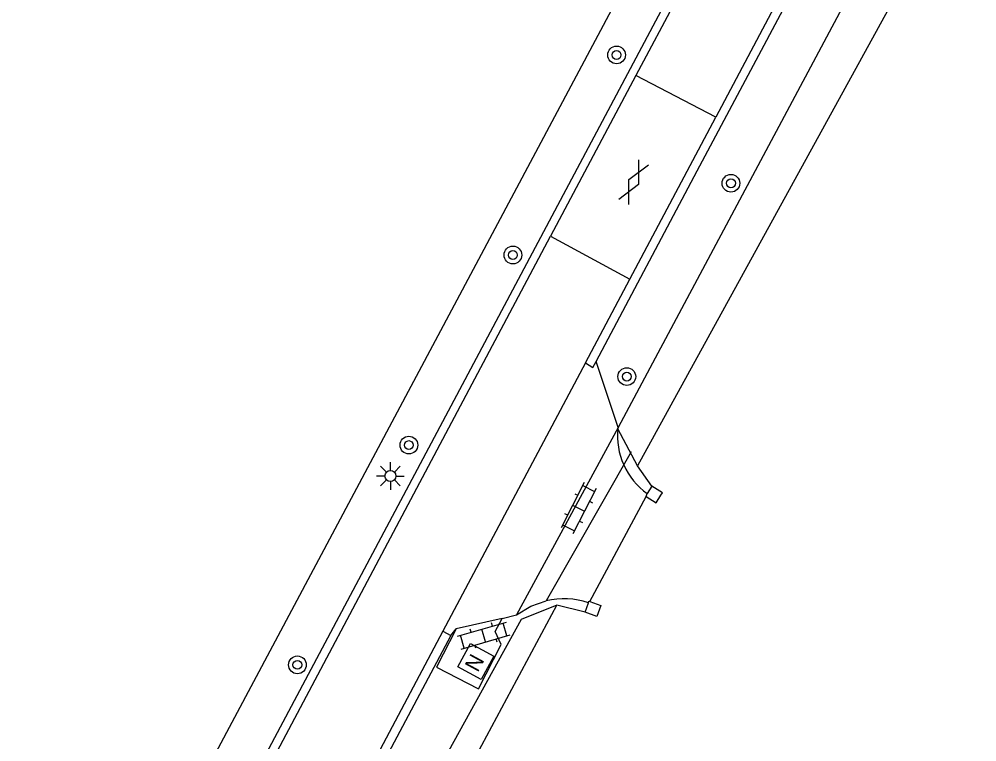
# Model space of a CAD drawing. Extents: x 136000 to 141000, y 400494 to 402006.
# Drawn here: x 137136.9 to 137180.12, y 400777.18 to 400809.81 of the extents above; entities that cross this region are included whole.
import ezdxf

# ---------------------------------------------------------------- set-up
doc = ezdxf.new("R2010")
doc.units = 0
for name, color, linetype in [('gg-afsc-hekwerk', 7, 'Continuous'), ('gg-afsc-muur', 7, 'Continuous'), ('gg-knt-verharding', 7, 'Continuous'), ('gg-kntw-greppel-droge sloot', 7, 'Continuous'), ('gg-kwrk-duiker nz buis', 7, 'Continuous'), ('gt-grn-groengrens', 7, 'Continuous'), ('gt-grn-weggrens', 7, 'Continuous'), ('gt-symb-boom', 7, 'Continuous'), ('gt-symb-gesloten verharding', 7, 'Continuous'), ('gt-symb-klinker verharding', 7, 'Continuous'), ('gt-symb-lichtmast', 7, 'Continuous'), ('gt-symb-nortonput', 7, 'Continuous')]:
    doc.layers.add(name, color=color, linetype=linetype)

# ---------------------------------------------------------------- blocks, each defined once
blk = doc.blocks.new('gt0-LMAST')
at = {"layer": 'gt-symb-lichtmast'}
for p, q in [((-0.182, 0.173), (-0.447, 0.438)), ((-0.005, 0.246), (-0.005, 0.621)), ((0.172, 0.173), (0.437, 0.438)), ((-0.255, -0.004), (-0.63, -0.004)), ((-0.182, -0.181), (-0.447, -0.446)), ((-0.005, -0.254), (-0.005, -0.629)), ((0.437, -0.446), (0.172, -0.181)), ((0.245, -0.004), (0.62, -0.004))]:
    blk.add_line(p, q, dxfattribs=at)
blk.add_circle((-0.005, -0.004), 0.25, dxfattribs=at)
blk = doc.blocks.new('gt0-BOOM')
at = {"layer": 'gt-symb-boom'}
for radius in [0.4, 0.2]:
    blk.add_circle((0, 0), radius, dxfattribs=at)
blk = doc.blocks.new('gt0-NPUT')
at = {"layer": 'gt-symb-nortonput'}
blk.add_lwpolyline([(-0.566, -0.608), (-0.566, 0.592), (0.634, 0.592), (0.634, -0.608)], close=True, dxfattribs=at)
blk.add_text('N', height=0.7, dxfattribs=at).set_placement((-0.221, -0.381))
blk = doc.blocks.new('gt0-KL1')
at = {"layer": 'gt-symb-klinker verharding'}
for p, q in [((-0.5, 0.3), (-0.5, 0.45)), ((0.5, 0.3), (0.5, 0.45)), ((-1.15, 0.3), (1.15, 0.3)), ((-1, -0.3), (-1, 0.3)), ((0, -0.3), (0, 0.3)), ((1, -0.3), (1, 0.3)), ((-1.15, -0.3), (1.15, -0.3)), ((-0.5, -0.45), (-0.5, -0.3)), ((0.5, -0.45), (0.5, -0.3))]:
    blk.add_line(p, q, dxfattribs=at)
blk = doc.blocks.new('gt0-GESVH1')
at = {"layer": 'gt-symb-gesloten verharding'}
for p, q in [((-0.992, -0.261), (0.008, 0.239)), ((0.008, -0.261), (-0.992, 0.239)), ((0.008, 0.239), (1.008, -0.261)), ((1.008, 0.239), (0.008, -0.261))]:
    blk.add_line(p, q, dxfattribs=at)

msp = doc.modelspace()

# ---------------------------------------------------------------- linework, layer by layer
at = {"layer": 'gg-afsc-hekwerk'}
msp.add_lwpolyline([(137125.81, 400739.235), (137165.601, 400813.93), (137165.35, 400814.075)], dxfattribs=at)
msp.add_lwpolyline([(137125.81, 400739.235), (137165.601, 400813.93), (137165.35, 400814.075)], dxfattribs=at)
at = {"layer": 'gg-afsc-muur'}
for p, q in [((137163.927, 400791.371), (137163.912, 400791.313)), ((137165.451, 400788.724), (137165.243, 400788.39)), ((137165.195, 400788.262), (137165.243, 400788.39)), ((137162.437, 400783.037), (137162.588, 400783.459)), ((137162.966, 400782.847), (137162.437, 400783.037))]:
    msp.add_line(p, q, dxfattribs=at)
for points in [[(137165.865, 400788.325), (137165.928, 400788.427), (137165.451, 400788.724)], [(137165.195, 400788.262), (137165.649, 400787.979), (137165.865, 400788.325)], [(137159.352, 400782.924), (137159.985, 400783.309), (137160.686, 400783.552)], [(137162.588, 400783.459), (137162.615, 400783.534), (137162.651, 400783.521)], [(137162.651, 400783.521), (137163.144, 400783.344), (137162.966, 400782.847)]]:
    msp.add_lwpolyline(points, dxfattribs=at)
for centre, radius, start, end in [((137167.145, 400791.019), 3.246, 174.811, 204.1594), ((137167.138, 400791.017), 3.239, 204.1576, 234.1858), ((137161.473, 400780.158), 3.484, 71.3399, 103.0615)]:
    msp.add_arc(centre, radius, start, end, dxfattribs=at)
at = {"layer": 'gg-knt-verharding'}
for p, q in [((137170.606, 400818.32), (137164.728, 400807.263)), ((137164.728, 400807.263), (137160.885, 400800.013)), ((137168.336, 400805.383), (137164.728, 400807.263)), ((137164.464, 400798.064), (137168.336, 400805.383)), ((137160.885, 400800.013), (137164.464, 400798.064)), ((137162.454, 400794.289), (137164.464, 400798.064)), ((137162.454, 400794.289), (137156.027, 400782.184)), ((137163.927, 400791.371), (137162.943, 400794.36)), ((137162.651, 400783.521), (137165.195, 400788.262)), ((137158.696, 400782.754), (137159.352, 400782.924)), ((137158.696, 400782.754), (137156.621, 400782.282)), ((137156.027, 400782.184), (137156.375, 400781.987)), ((137156.375, 400781.987), (137156.621, 400782.282))]:
    msp.add_line(p, q, dxfattribs=at)
for points in [[(137233.384, 400928.219), (137209.609, 400883.308), (137192.351, 400850.616), (137177.535, 400822.723), (137168.336, 400805.383)], [(137162.943, 400794.36), (137167.504, 400802.959), (137176.1, 400819.118)], [(137126.612, 400736.144), (137141.352, 400764.05), (137170.308, 400818.547)], [(137126.946, 400735.933), (137141.729, 400763.906), (137160.885, 400800.013)], [(137162.454, 400794.289), (137162.797, 400794.085), (137162.943, 400794.36)], [(137156.621, 400782.282), (137155.739, 400780.558), (137157.627, 400779.583), (137158.656, 400781.577), (137158.381, 400782.158), (137158.696, 400782.754)], [(137156.027, 400782.184), (137143.241, 400758.068), (137114.081, 400703.019), (137101.593, 400679.244)], [(137156.375, 400781.987), (137143.565, 400757.845), (137114.455, 400702.858), (137101.953, 400679.073)]]:
    msp.add_lwpolyline(points, dxfattribs=at)
at = {"layer": 'gg-kntw-greppel-droge sloot'}
for p, q in [((137177.863, 400817.518), (137163.927, 400791.371)), ((137179.359, 400816.141), (137164.802, 400789.646)), ((137164.802, 400789.646), (137163.912, 400791.313)), ((137150.66, 400763.749), (137161.17, 400783.35)), ((137161.17, 400783.35), (137159.554, 400782.704))]:
    msp.add_line(p, q, dxfattribs=at)
msp.add_lwpolyline([(137159.554, 400782.704), (137146.042, 400758.222), (137147.286, 400757.456)], dxfattribs=at)
at = {"layer": 'gg-kwrk-duiker nz buis'}
msp.add_line((137164.519, 400790.282), (137160.686, 400783.552), dxfattribs=at)
at = {"layer": 'gt-grn-groengrens'}
for p, q in [((137165.451, 400788.724), (137164.802, 400789.646)), ((137162.437, 400783.037), (137161.17, 400783.35))]:
    msp.add_line(p, q, dxfattribs=at)
at = {"layer": 'gt-grn-weggrens'}
msp.add_line((137163.927, 400791.371), (137159.352, 400782.924), dxfattribs=at)

# ---------------------------------------------------------------- block references
at = {"layer": 'gt-symb-boom'}
for p in [(137163.86, 400808.189), (137169.023, 400802.398), (137159.182, 400799.16), (137164.323, 400793.671), (137154.487, 400790.58), (137149.457, 400780.66)]:
    msp.add_blockref('gt0-BOOM', p, dxfattribs=at)
at = {"layer": 'gt-symb-gesloten verharding', "rotation": 63.46056159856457}
msp.add_blockref('gt0-GESVH1', (137164.618, 400802.451), dxfattribs=at)
at = {"layer": 'gt-symb-klinker verharding'}
for p, rotation in [((137162.146, 400787.733), -117.1287660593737), ((137157.865, 400781.982), 16.07917237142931)]:
    msp.add_blockref('gt0-KL1', p, dxfattribs=dict(at, rotation=rotation))
at = {"layer": 'gt-symb-lichtmast'}
msp.add_blockref('gt0-LMAST', (137153.661, 400789.187), dxfattribs=at)
at = {"layer": 'gt-symb-nortonput', "rotation": -118.48700713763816}
msp.add_blockref('gt0-NPUT', (137157.532, 400780.843), dxfattribs=at)

doc.saveas('drawing.dxf')
